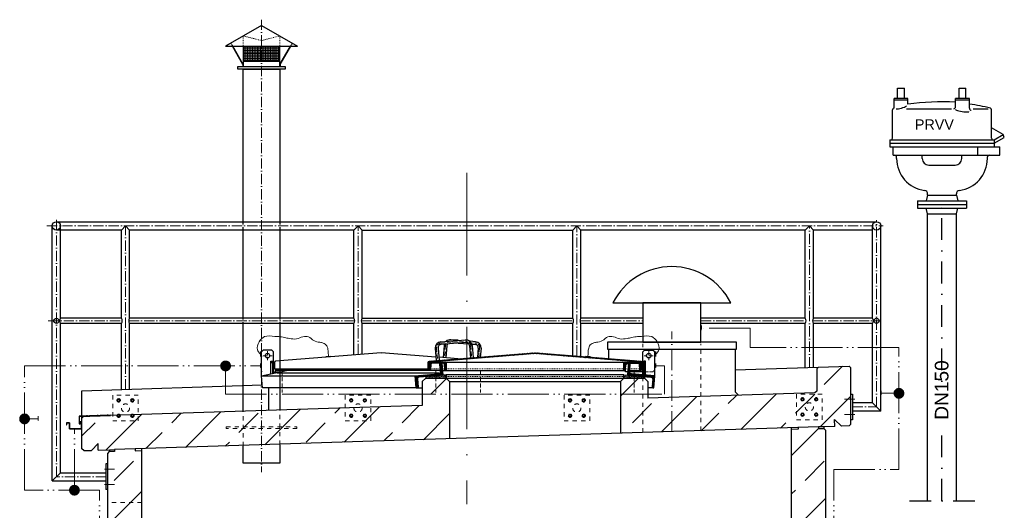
# Model space of a CAD drawing. Header units: millimetres. Extents: x 2605 to 1198744, y 17680 to 73723.
# Tile 401 of 656: x 16794 to 22553, y 55692 to 58561. Entities that reach past the tile are written whole.
import ezdxf

# ---------------------------------------------------------------- set-up
doc = ezdxf.new("R2010")
doc.units = ezdxf.units.MM
for name, pattern in [('ACAD_ISO05W100', [33, 24, -3, 0, -3, 0, -3]), ('ACAD_ISO10W100', [18, 12, -3, 0, -3]), ('DASHDOT', [25.4, 12.7, -6.35, 0, -6.35]), ('JIS_02_1.0', [2, 1, -1])]:
    doc.linetypes.add(name, pattern=pattern)
for name, color, linetype, lineweight in [('Beschriftung', 7, 'Continuous', 9), ('HO1N2-D50', 4, 'Continuous', 18), ('Verz. Rundstahl D_8mm', 6, 'ACAD_ISO05W100', 18)]:
    doc.layers.add(name, color=color, linetype=linetype, lineweight=lineweight)
doc.styles.add('LBB3.5M1000', font='isocp.shx', dxfattribs={"height": 3.5})
pattern_1 = [(45, (-21381.03, 16915), (-224.5064, 224.5064), []), (45, (-21156.52, 16915), (-224.5064, 224.5064), [158.75, -79.375])]

msp = doc.modelspace()

# ---------------------------------------------------------------- hatches: boundary and pattern name
at = {"lineweight": 9}
h = msp.add_hatch(dxfattribs=at)
h.set_pattern_fill('NET', color=253, scale=3.010405)
h.set_pattern_definition([(0, (14857.599, 53086.063), (0, 9.558036), []), (90, (14857.599, 53086.063), (-9.558036, 6e-16), [])])
h.paths.add_polyline_path([(18315.46302, 58406.65644), (18101.36302, 58406.65644), (18101.36302, 58319.04817), (18315.46302, 58319.04817)])
h = msp.add_hatch()
h.set_pattern_fill('ANSI31', color=256)
h.set_pattern_definition([(45, (114070.4197, 111051.6584), (-2.24506403, 2.24506403), [])])
edge = h.paths.add_edge_path()
edge.add_line((19188.41302, 56556.51114), (19188.41302, 56518.81764))
edge.add_line((19188.41302, 56518.81764), (19183.41302, 56518.81764))
edge.add_line((19183.41302, 56518.81764), (19183.41302, 56556.89368))
edge.add_arc((19190.91302, 56556.89368), 7.5, 94.57392126, 180, ccw=False)
edge.add_line((19190.31493, 56564.36979), (19807.81493, 56613.76979))
edge.add_arc((19808.41302, 56606.29368), 7.5, 85.42607874, 94.57392126, ccw=False)
edge.add_line((19809.01111, 56613.76979), (20426.51111, 56564.36979))
edge.add_arc((20425.91302, 56556.89368), 7.5, 0, 85.42607874, ccw=False)
edge.add_line((20433.41302, 56556.89368), (20433.41302, 56518.81764))
edge.add_line((20433.41302, 56518.81764), (20428.41302, 56518.81764))
edge.add_line((20428.41302, 56518.81764), (20428.41302, 56556.51114))
edge.add_arc((20425.91302, 56556.51114), 2.5, 0, 85.389350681)
edge.add_line((20426.11398, 56559.00305), (19809.0159, 56608.76902))
edge.add_arc((19808.41302, 56601.29329), 7.5, 85.389350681, 94.610649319)
edge.add_line((19807.81014, 56608.76902), (19190.71206, 56559.00305))
edge.add_arc((19190.91302, 56556.51114), 2.5, 94.610649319, 180)
at = {"lineweight": 13}
h = msp.add_hatch(dxfattribs=at)
h.set_pattern_fill('ANSI31', color=256, angle=90)
h.set_pattern_definition([(135, (112087.277, 111051.6584), (-2.24506403, -2.24506403), [])])
edge = h.paths.add_edge_path()
edge.add_arc((19206.41302, 56544.31764), 8.5, 90, 176.37147033)
edge.add_line((19197.93006, 56544.85558), (19195.89719, 56512.79867))
edge.add_arc((19191.65571, 56513.06764), 4.25, 270, 356.37147033, ccw=False)
edge.add_line((19191.65571, 56508.81764), (19188.41302, 56508.81764))
edge.add_line((19188.41302, 56508.81764), (19188.41302, 56556.26764))
edge.add_arc((19190.96302, 56556.26764), 2.55, 90, 180, ccw=False)
edge.add_line((19190.96302, 56558.81764), (19285.86302, 56558.81764))
edge.add_arc((19285.86302, 56556.26764), 2.55, 0, 90, ccw=False)
edge.add_line((19288.41302, 56556.26764), (19288.41302, 56508.81764))
edge.add_line((19288.41302, 56508.81764), (19285.17034, 56508.81764))
edge.add_arc((19285.17034, 56513.06764), 4.25, 183.62852967, 270, ccw=False)
edge.add_line((19280.92886, 56512.79867), (19278.89598, 56544.85558))
edge.add_arc((19270.41302, 56544.31764), 8.5, 3.62852967, 90)
edge.add_line((19270.41302, 56552.81764), (19206.41302, 56552.81764))
h = msp.add_hatch(dxfattribs=at)
h.set_pattern_fill('ANSI31', color=256, angle=90)
h.set_pattern_definition([(135, (113227.277, 111051.6584), (-2.24506403, -2.24506403), [])])
edge = h.paths.add_edge_path()
edge.add_arc((20346.41302, 56544.31764), 8.5, 90, 176.37147033)
edge.add_line((20337.93006, 56544.85558), (20335.89719, 56512.79867))
edge.add_arc((20331.65571, 56513.06764), 4.25, 270, 356.37147033, ccw=False)
edge.add_line((20331.65571, 56508.81764), (20328.41302, 56508.81764))
edge.add_line((20328.41302, 56508.81764), (20328.41302, 56556.26764))
edge.add_arc((20330.96302, 56556.26764), 2.55, 90, 180, ccw=False)
edge.add_line((20330.96302, 56558.81764), (20425.86302, 56558.81764))
edge.add_arc((20425.86302, 56556.26764), 2.55, 0, 90, ccw=False)
edge.add_line((20428.41302, 56556.26764), (20428.41302, 56508.81764))
edge.add_line((20428.41302, 56508.81764), (20425.17034, 56508.81764))
edge.add_arc((20425.17034, 56513.06764), 4.25, 183.62852967, 270, ccw=False)
edge.add_line((20420.92886, 56512.79867), (20418.89598, 56544.85558))
edge.add_arc((20410.41302, 56544.31764), 8.5, 3.62852967, 90)
edge.add_line((20410.41302, 56552.81764), (20346.41302, 56552.81764))
h = msp.add_hatch(dxfattribs=at)
h.set_pattern_fill('ANSI33', color=256, scale=50, style=0)
h.set_pattern_definition(pattern_1)
h.paths.add_polyline_path([(17213.46762, 56042.54355), (17168.49102, 56041.09255), (17158.17378, 56050.7649), (17158.17378, 56230.85855), (17167.84613, 56241.1758), (19148.41302, 56305.07147), (19148.41302, 56444.75489), (19168.41302, 56464.75489), (19288.41302, 56464.75489), (19308.41302, 56444.75489), (19308.41302, 56110.12923), (17253.44682, 56043.83333), (17252.15704, 56083.81253)])
h.paths.add_polyline_path([(20308.41302, 56142.39053), (20308.41302, 56444.75489), (20328.41302, 56464.75489), (20448.41302, 56464.75489), (20468.41302, 56444.75489), (20468.41302, 56347.6564), (21445.60445, 56379.18187), (21455.93782, 56389.51524), (21455.93782, 56519.7304), (21466.12949, 56529.92207), (21645.94235, 56535.72307), (21655.93782, 56525.7276), (21655.93782, 56195.86865), (21646.26546, 56185.5514), (21601.28886, 56184.1004), (21560.01988, 56222.78982), (21560.01988, 56182.76901)])
h = msp.add_hatch(dxfattribs=at)
h.set_pattern_fill('ANSI31', color=256, angle=4.763641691)
h.set_pattern_definition([(49.7636417, (106777.6155, 118533.51), (-2.42375146, 2.05086662), [])])
edge = h.paths.add_edge_path()
edge.add_line((19256.77341, 56552.36089), (19262.25441, 56552.81764))
edge.add_line((19262.25441, 56552.81764), (19268.0676, 56483.05944))
edge.add_line((19268.0676, 56483.05944), (19130.54428, 56471.59916))
edge.add_arc((19131.45778, 56460.63716), 11, 94.763641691, 184.763641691)
edge.add_line((19120.49578, 56459.72366), (19124.23283, 56414.8791))
edge.add_arc((19118.75183, 56414.42235), 5.5, -85.236358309, 4.763641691, ccw=False)
edge.add_line((19119.20858, 56408.94135), (19113.72757, 56408.4846))
edge.add_line((19113.72757, 56408.4846), (19107.91439, 56478.2428))
edge.add_line((19107.91439, 56478.2428), (19245.4377, 56489.70307))
edge.add_arc((19244.5242, 56500.66508), 11, 274.763641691, 364.763641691)
edge.add_line((19255.48621, 56501.57858), (19251.74916, 56546.42314))
edge.add_arc((19257.23016, 56546.87989), 5.5, 94.763641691, 184.763641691, ccw=False)
h = msp.add_hatch(dxfattribs=at)
h.set_pattern_fill('ANSI31', color=256, angle=-4.763641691)
h.set_pattern_definition([(40.2363583, (115845.428, 103282.9918), (-2.05086662, 2.42375146), [])])
edge = h.paths.add_edge_path()
edge.add_line((20360.05263, 56552.36089), (20354.57163, 56552.81764))
edge.add_line((20354.57163, 56552.81764), (20348.75845, 56483.05944))
edge.add_line((20348.75845, 56483.05944), (20486.28176, 56471.59916))
edge.add_arc((20485.36826, 56460.63716), 11, -4.763641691, 85.236358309, ccw=False)
edge.add_line((20496.33026, 56459.72366), (20492.59322, 56414.8791))
edge.add_arc((20498.07422, 56414.42235), 5.5, 175.236358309, 265.236358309)
edge.add_line((20497.61747, 56408.94135), (20503.09847, 56408.4846))
edge.add_line((20503.09847, 56408.4846), (20508.91165, 56478.2428))
edge.add_line((20508.91165, 56478.2428), (20371.38834, 56489.70307))
edge.add_arc((20372.30184, 56500.66508), 11, 175.236358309, 265.236358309, ccw=False)
edge.add_line((20361.33984, 56501.57858), (20365.07688, 56546.42314))
edge.add_arc((20359.59588, 56546.87989), 5.5, -4.763641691, 85.236358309)
h = msp.add_hatch()
h.set_pattern_fill('AR-SAND', color=256, scale=0.1)
h.set_pattern_definition([(37.5, (111628.6912, 111043.5957), (-0.16000313, 4.89413237), [0, -3.8608, 0, -4.318, 0, -4.1275]), (7.5, (111628.691, 111043.596), (4.49523283, 7.168251), [0, -2.0828, 0, -3.4798, 0, -1.3335]), (327.5, (111625.567, 111043.5957), (7.9099237, 0.01437185), [0, -1.27, 0, -4.572, 0, -5.969]), (317.5, (111625.567, 111043.596), (7.63556452, 2.22929323), [0, -0.635, 0, -2.9972, 0, -3.429])])
h.paths.add_polyline_path([(19168.41302, 56464.75489), (19288.41302, 56464.75489), (19288.41302, 56484.75489), (19168.41302, 56474.75489)])
h = msp.add_hatch()
h.set_pattern_fill('AR-SAND', color=256, scale=0.1)
h.set_pattern_definition([(37.5, (112788.6912, 111043.5957), (-0.16000313, 4.89413237), [0, -3.8608, 0, -4.318, 0, -4.1275]), (7.5, (112788.691, 111043.596), (4.49523283, 7.168251), [0, -2.0828, 0, -3.4798, 0, -1.3335]), (327.5, (112785.567, 111043.5957), (7.9099237, 0.01437185), [0, -1.27, 0, -4.572, 0, -5.969]), (317.5, (112785.567, 111043.596), (7.63556452, 2.22929323), [0, -0.635, 0, -2.9972, 0, -3.429])])
h.paths.add_polyline_path([(20328.41302, 56464.75489), (20448.41302, 56464.75489), (20448.41302, 56474.75489), (20328.41302, 56484.75489)])
h = msp.add_hatch(dxfattribs=at)
h.set_pattern_fill('ANSI33', color=256, scale=50, style=0)
h.set_pattern_definition(pattern_1)
h.paths.add_polyline_path([(17508.41302, 56042.05367), (17468.65747, 56040.77111), (17468.33502, 56050.76591), (17348.39742, 56046.89656), (17348.71987, 56036.90176), (17318.73547, 56035.93443), (17308.41302, 56024.92375), (17308.41302, 55738.15536), (17508.41302, 55738.15536)])
h.paths.add_polyline_path([(17508.41302, 55738.15536), (17308.41302, 55738.15536), (17308.41302, 53728.15536), (17508.41302, 53728.15536)])
h.paths.add_polyline_path([(17508.41302, 53728.15536), (17308.41302, 53728.15536), (17308.41302, 53249.15536), (17408.41302, 53249.15536), (17408.41302, 53269.32829, -0.4142135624), (17403.41302, 53274.32829, -0.4142135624), (17408.41302, 53279.32829), (17408.41302, 53319.32829, -0.4142135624), (17403.41302, 53324.32829, -1), (17413.41302, 53324.32829, -0.4142135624), (17408.41302, 53319.32829), (17408.41302, 53279.32829, -0.4142135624), (17413.41302, 53274.32829, -0.4142135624), (17408.41302, 53269.32829), (17408.41302, 53249.15536), (17508.41302, 53249.15536)])
h.paths.add_polyline_path([(21508.41302, 56159.70707), (21496.66591, 56170.71992), (21466.68151, 56169.75259), (21466.35906, 56179.74739), (21346.42146, 56175.87804), (21346.74391, 56165.88324), (21308.41302, 56164.64664), (21308.41302, 53917.15536), (21508.41302, 53917.15536)])
h.paths.add_polyline_path([(21508.41302, 53917.15536), (21308.41302, 53917.15536), (21308.41302, 53702.15536), (21508.41302, 53702.15536)])
h.paths.add_polyline_path([(21508.41302, 53702.15536), (21308.41302, 53702.15536), (21308.41302, 53249.15536), (21408.41302, 53249.15536), (21408.41302, 53269.32829, -0.4142135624), (21403.41302, 53274.32829, -0.4142135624), (21408.41302, 53279.32829), (21408.41302, 53319.32829, -0.4142135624), (21403.41302, 53324.32829, -1), (21413.41302, 53324.32829, -0.4142135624), (21408.41302, 53319.32829), (21408.41302, 53279.32829, -0.4142135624), (21413.41302, 53274.32829, -0.4142135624), (21408.41302, 53269.32829), (21408.41302, 53249.15536), (21508.41302, 53249.15536)])
at = {"layer": 'Verz. Rundstahl D_8mm', "ltscale": 10}
h = msp.add_hatch(color=256, dxfattribs=at)
h.dxf.hatch_style = 1
edge = h.paths.add_edge_path()
edge.add_arc((17998.10156, 56536.38809), 28.40085, 0, 360)
h = msp.add_hatch(color=256, dxfattribs=at)
h.dxf.hatch_style = 1
edge = h.paths.add_edge_path()
edge.add_arc((21936.76416, 56376.30403), 28.40085, 0, 360)
h = msp.add_hatch(color=256, dxfattribs=at)
h.dxf.hatch_style = 1
edge = h.paths.add_edge_path()
edge.add_arc((16822.13784, 56226.73895), 28.40085, 0, 360)
h = msp.add_hatch(color=256, dxfattribs=at)
h.dxf.hatch_style = 1
edge = h.paths.add_edge_path()
edge.add_arc((17113.90842, 55809.8813), 28.40085, 0, 360)

# ---------------------------------------------------------------- linework, layer by layer
for p, q in [((18208.41302, 58527.07264), (17997.68468, 58406.65644)), ((18208.41302, 58527.07264), (18419.14137, 58406.65644)), ((17997.68468, 58406.65644), (18419.14137, 58406.65644)), ((18099.55678, 58298.46911), (18037.73545, 58406.65644)), ((18101.36302, 58298.83714), (18039.75199, 58406.65644)), ((18101.36302, 58406.65644), (18101.36302, 58286.24024)), ((18315.46302, 58286.24024), (18315.46302, 58406.65644)), ((18315.46302, 58298.83714), (18377.07405, 58406.65644)), ((18317.26927, 58298.46911), (18379.0906, 58406.65644)), ((18099.55678, 58298.46911), (18099.55678, 58286.24024)), ((18101.36302, 58319.04817), (18315.46302, 58319.04817)), ((18317.26927, 58298.46911), (18317.26927, 58286.24024)), ((21928.41362, 58160.37949), (21968.41332, 58160.37949)), ((21928.41362, 58100.37949), (21928.41362, 58160.37949)), ((21968.41332, 58100.37949), (21968.41332, 58160.37949)), ((22288.41282, 58160.37949), (22328.41332, 58160.37949)), ((22288.41282, 58100.37949), (22288.41282, 58160.37949)), ((22328.41332, 58100.37949), (22328.41332, 58160.37949)), ((21988.41362, 58100.37949), (21908.41402, 58100.37949)), ((21908.41402, 58044.22479), (21908.41402, 58100.37949)), ((21988.41362, 58090.37979), (21908.41402, 58090.37979)), ((21988.41362, 58067.63379), (21988.41362, 58100.37949)), ((22268.41332, 58052.20179), (22268.41332, 58100.37949)), ((22348.41282, 58100.37949), (22268.41332, 58100.37949)), ((22348.41282, 58090.37979), (22268.41332, 58090.37979)), ((22348.41282, 58043.80109), (22348.41282, 58100.37949)), ((21898.41362, 57867.88029), (21898.41362, 58033.53579)), ((21981.59382, 58040.38029), (22244.26862, 58040.38029)), ((22370.75302, 58040.38029), (22459.32362, 58040.38029)), ((22478.41262, 57867.88029), (22478.41262, 58033.53579)), ((22546.45332, 57888.50379), (22478.41262, 57927.78729)), ((22493.41262, 57857.88049), (22546.45332, 57888.50379)), ((22552.94832, 57872.25349), (22546.45332, 57888.50379)), ((21883.41362, 57857.88049), (21883.41362, 57817.88079)), ((21883.41362, 57857.88049), (22493.41262, 57857.88049)), ((21883.41362, 57837.88029), (22493.41262, 57837.88029)), ((22493.41262, 57837.88029), (22552.94832, 57872.25349)), ((22493.41262, 57857.88049), (22493.41262, 57817.88079)), ((21883.41362, 57817.88079), (22526.75462, 57817.88079)), ((21903.41382, 57767.88049), (21903.41382, 57817.88079)), ((21903.41382, 57767.88049), (22526.75462, 57767.88049)), ((22072.86362, 57749.38109), (22072.86362, 57767.88049)), ((22303.96262, 57749.38109), (22303.96262, 57767.88049)), ((22395.98382, 57817.88079), (22395.98382, 57767.88049)), ((22526.75462, 57767.88049), (22526.75462, 57817.88079)), ((21922.86362, 57749.38109), (21922.86362, 57757.88079)), ((22111.86362, 57710.38109), (22264.96262, 57710.38109)), ((22453.96262, 57749.38109), (22453.96262, 57757.88079)), ((22104.26302, 57535.38129), (22095.42062, 57502.38129)), ((22104.26302, 57535.38129), (22104.26302, 57542.21149)), ((22104.26302, 57535.38129), (22272.56302, 57535.38129)), ((22272.56302, 57535.38129), (22272.56302, 57542.21149)), ((22272.56302, 57535.38129), (22281.40482, 57502.38129)), ((22045.91382, 57502.38129), (22045.91302, 57458.38179)), ((22045.91302, 57480.38149), (22330.91232, 57480.38149)), ((22045.91382, 57502.38129), (22330.91302, 57502.38129)), ((22330.91302, 57502.38129), (22330.91232, 57458.38179)), ((22045.91302, 57458.38179), (22330.91232, 57458.38179)), ((22104.26302, 57425.38179), (22095.42062, 57458.38179)), ((22104.26302, 57425.38179), (22272.56302, 57425.38179)), ((22272.56302, 57425.38179), (22281.40482, 57458.38179)), ((17008.17378, 57379.18187), (21805.93782, 57379.18187)), ((16984.02378, 55863.86089), (16984.02378, 57355.03187)), ((17388.52226, 57330.88187), (17008.17378, 57330.88187)), ((17032.32378, 56814.98187), (17032.32378, 57355.03187)), ((17388.52226, 57330.88187), (17412.67226, 57355.03187)), ((17388.52226, 56814.98187), (17388.52226, 57330.88187)), ((17412.67226, 57355.03187), (17436.82226, 57330.88187)), ((18748.52226, 57330.88187), (17436.82226, 57330.88187)), ((17436.82226, 56814.98187), (17436.82226, 57330.88187)), ((18748.52226, 57330.88187), (18772.67226, 57355.03187)), ((18748.52226, 56814.98187), (18748.52226, 57330.88187)), ((18772.67226, 57355.03187), (18796.82226, 57330.88187)), ((18796.82226, 56814.98187), (18796.82226, 57330.88187)), ((18796.82226, 57330.88187), (20028.52226, 57330.88187)), ((20028.52226, 57330.88187), (20052.67226, 57355.03187)), ((20028.52226, 56814.98187), (20028.52226, 57330.88187)), ((20052.67226, 57355.03187), (20076.82226, 57330.88187)), ((21388.52226, 57330.88187), (20076.82226, 57330.88187)), ((20076.82226, 56814.98187), (20076.82226, 57330.88187)), ((21388.52226, 57330.88187), (21412.67226, 57355.03187)), ((21388.52226, 56814.98187), (21388.52226, 57330.88187)), ((21412.67226, 57355.03187), (21436.82226, 57330.88187)), ((21781.78782, 57330.88187), (21436.82226, 57330.88187)), ((21436.82226, 56814.98187), (21436.82226, 57330.88187)), ((21781.78782, 56814.98187), (21781.78782, 57355.03187)), ((21830.08782, 56272.48135), (21830.08782, 57355.03187)), ((20263.83326, 56905.36773), (20952.99278, 56905.36773)), ((17388.52226, 56814.98187), (17032.32378, 56814.98187)), ((18748.52226, 56814.98187), (17436.82226, 56814.98187)), ((18796.82226, 56814.98187), (20028.52226, 56814.98187)), ((20438.41302, 56814.98187), (20076.82226, 56814.98187)), ((21388.52226, 56814.98187), (20778.41302, 56814.98187)), ((21781.78782, 56814.98187), (21436.82226, 56814.98187)), ((17032.32378, 55912.16089), (17032.32378, 56785.08187)), ((17388.52226, 56785.08187), (17032.32378, 56785.08187)), ((17388.52226, 56398.37313), (17388.52226, 56785.08187)), ((18748.52226, 56785.08187), (17436.82226, 56785.08187)), ((17436.82226, 56399.93136), (17436.82226, 56785.08187)), ((18748.52226, 56604.25251), (18748.52226, 56785.08187)), ((18796.82226, 56608.11651), (18796.82226, 56785.08187)), ((20028.52226, 56785.08187), (18796.82226, 56785.08187)), ((20028.52226, 56599.43503), (20028.52226, 56785.08187)), ((20076.82226, 56595.57103), (20076.82226, 56785.08187)), ((20438.41302, 56785.08187), (20076.82226, 56785.08187)), ((21388.52226, 56785.08187), (20778.41302, 56785.08187)), ((21388.52226, 56527.41836), (21388.52226, 56785.08187)), ((21781.78782, 56785.08187), (21436.82226, 56785.08187)), ((21436.82226, 56528.97658), (21436.82226, 56785.08187)), ((21781.78782, 56320.78135), (21781.78782, 56785.08187)), ((19257.71137, 56678.10656), (19401.25277, 56689.58987)), ((19402.52869, 56673.64082), (19258.98729, 56662.15751)), ((19402.52869, 56673.64082), (19258.98729, 56662.15751)), ((19358.41302, 56686.16269), (19315.57328, 56689.58987)), ((19459.11468, 56678.10656), (19428.06389, 56680.59062)), ((18208.41302, 56618.81764), (18218.41302, 56628.81764)), ((18208.41302, 56478.28435), (18208.41302, 56618.81764)), ((18268.41302, 56628.81764), (18218.41302, 56628.81764)), ((18268.41302, 56628.81764), (18278.41302, 56618.81764)), ((18278.41302, 56492.90909), (18278.41302, 56618.81764)), ((18907.81493, 56613.76979), (18290.31493, 56564.36979)), ((19228.78987, 56588.18749), (18909.01111, 56613.76979)), ((19224.69684, 56639.35038), (19230.4385, 56567.57968)), ((19240.64589, 56640.6263), (19246.38754, 56568.8556)), ((19276.8171, 56656.57535), (19271.07544, 56584.80465)), ((19292.76614, 56655.29942), (19287.02449, 56583.52872)), ((19358.41302, 56670.11157), (19420.53029, 56665.14219)), ((19358.41302, 56670.11157), (19420.53029, 56665.14219)), ((19424.0599, 56655.29942), (19429.80156, 56583.52872)), ((19438.71169, 56663.68768), (19457.83875, 56662.15751)), ((19438.71169, 56663.68768), (19457.83875, 56662.15751)), ((19440.00894, 56656.57535), (19445.7506, 56584.80465)), ((19476.18016, 56640.6263), (19471.88166, 56586.89513)), ((19492.1292, 56639.35038), (19488.03617, 56588.18749)), ((20238.41302, 56634.44931), (20238.41302, 56579.41764)), ((20448.41302, 56628.81764), (20438.41302, 56618.81764)), ((20438.41302, 56484.11768), (20438.41302, 56618.81764)), ((20448.41302, 56628.81764), (20498.41302, 56628.81764)), ((20508.41302, 56618.81764), (20498.41302, 56628.81764)), ((20508.41302, 56478.28435), (20508.41302, 56618.81764)), ((20978.41302, 56634.44931), (20978.41302, 56384.75489)), ((18283.41302, 56556.89368), (18283.41302, 56518.81764)), ((19285.86302, 56558.81764), (20330.96302, 56558.81764)), ((18207.91439, 56478.2428), (18354.88295, 56508.81764)), ((18272.41302, 56553.81764), (18262.41302, 56553.81764)), ((18278.41302, 56552.81764), (18283.41302, 56552.81764)), ((18283.41302, 56518.81764), (19183.41302, 56518.81764)), ((18288.41302, 56518.81764), (18288.41302, 56508.81764)), ((19254.88295, 56508.81764), (18288.41302, 56508.81764)), ((18288.41302, 56508.81764), (18291.65571, 56508.81764)), ((19265.92108, 56508.81764), (20338.09794, 56508.81764)), ((20361.94309, 56508.81764), (20428.41302, 56508.81764)), ((20438.41302, 56552.81764), (20433.41302, 56552.81764)), ((20444.41302, 56553.81764), (20454.41302, 56553.81764)), ((20978.41302, 56514.1877), (21645.94235, 56535.72307)), ((21466.12949, 56529.92207), (21455.93782, 56519.7304)), ((21455.93782, 56519.7304), (21455.93782, 56389.51524)), ((21645.94235, 56535.72307), (21655.93782, 56525.7276)), ((21655.93782, 56195.86865), (21655.93782, 56525.7276)), ((18207.91439, 56478.2428), (19107.91439, 56478.2428)), ((18213.72757, 56408.4846), (18207.91439, 56478.2428)), ((19246.86963, 56494.15694), (18299.79609, 56494.15694)), ((19168.41302, 56464.75489), (19148.41302, 56444.75489)), ((19148.41302, 56444.75489), (19148.41302, 56305.07147)), ((19168.41302, 56464.75489), (20448.41302, 56464.75489)), ((19288.41302, 56464.75489), (19308.41302, 56444.75489)), ((19308.41302, 56444.75489), (19308.41302, 56110.12923)), ((19308.41302, 56444.75489), (20308.41302, 56444.75489)), ((20328.41302, 56464.75489), (20308.41302, 56444.75489)), ((20308.41302, 56444.75489), (20308.41302, 56142.39053)), ((20448.41302, 56464.75489), (20468.41302, 56444.75489)), ((20468.41302, 56444.75489), (20468.41302, 56347.6564)), ((17158.17378, 56390.94179), (18212.35537, 56424.95107)), ((17158.17378, 56243.86531), (17158.17378, 56390.94179)), ((19113.72757, 56408.4846), (18213.72757, 56408.4846)), ((18248.41302, 56408.4846), (18248.41302, 56275.00393)), ((19113.72757, 56408.4846), (19148.41302, 56408.4846)), ((20503.09847, 56408.4846), (20468.41302, 56408.4846)), ((20978.41302, 56384.75489), (20998.41302, 56364.75489)), ((21455.93782, 56389.51524), (21445.60445, 56379.18187)), ((21445.60445, 56379.18187), (20468.41302, 56347.6564)), ((21655.93782, 56371.63135), (21665.93782, 56371.63135)), ((21665.93782, 56371.63135), (21665.93782, 56221.63135)), ((19148.41302, 56305.07147), (17262.04211, 56244.21468)), ((21781.78782, 56320.78135), (21665.93782, 56320.78135)), ((21830.08782, 56272.48135), (21665.93782, 56272.48135)), ((21781.78782, 56320.78135), (21830.08782, 56272.48135)), ((17158.17378, 56230.85855), (17167.84613, 56241.1758)), ((17158.17378, 56230.85855), (17158.17378, 56240.86375)), ((17158.17378, 56050.7649), (17158.17378, 56230.85855)), ((17187.937, 56241.82395), (17187.84027, 56244.82239)), ((17189.54916, 56238.37149), (17189.22655, 56248.37159)), ((17190.93544, 56241.92069), (17190.83871, 56244.91913)), ((17249.43907, 56243.80809), (17249.34234, 56246.80653)), ((17251.05123, 56240.35562), (17250.72862, 56250.35573)), ((17252.43751, 56243.90482), (17252.34078, 56246.90326)), ((17310.3704, 56242.26934), (17310.04778, 56252.26945)), ((17311.75667, 56245.81854), (17311.65994, 56248.81698)), ((21561.30966, 56182.81062), (21560.01988, 56222.78982)), ((21560.01988, 56222.78982), (21601.28886, 56184.1004)), ((21665.93782, 56221.63135), (21655.93782, 56221.63135)), ((21466.35906, 56179.74739), (17348.39742, 56046.89656)), ((21308.41302, 53149.15536), (21308.41302, 56174.65184)), ((21346.74391, 56165.88324), (21308.41302, 56164.64664)), ((21346.42146, 56175.87804), (21346.74391, 56165.88324)), ((21496.34346, 56180.71472), (21466.35906, 56179.74739)), ((21466.35906, 56179.74739), (21466.68151, 56169.75259)), ((21466.68151, 56169.75259), (21496.66591, 56170.71992)), ((21561.30966, 56182.81062), (21496.34346, 56180.71472)), ((21496.34346, 56180.71472), (21496.66591, 56170.71992)), ((21508.41302, 56159.70707), (21496.66591, 56170.71992)), ((21508.41302, 53149.15536), (21508.41302, 56159.70707)), ((21646.26546, 56185.5514), (21601.28886, 56184.1004)), ((21655.93782, 56195.86865), (21646.26546, 56185.5514)), ((17168.49102, 56041.09255), (17158.17378, 56050.7649)), ((17168.49102, 56041.09255), (17213.46762, 56042.54355)), ((17252.15704, 56083.81253), (17213.46762, 56042.54355)), ((17253.44682, 56043.83333), (17252.15704, 56083.81253)), ((17253.44682, 56043.83333), (17318.41302, 56045.92923)), ((17318.41302, 56045.92923), (17348.39742, 56046.89656)), ((17318.41302, 56045.92923), (17318.73547, 56035.93443)), ((17348.39742, 56046.89656), (17348.71987, 56036.90176)), ((17468.33502, 56050.76591), (17468.65747, 56040.77111)), ((17468.65747, 56040.77111), (17508.41302, 56042.05367)), ((17508.41302, 53149.15536), (17508.41302, 56052.05888)), ((17308.41302, 56024.92375), (17318.73547, 56035.93443)), ((17308.41302, 53149.15536), (17308.41302, 56024.92375)), ((17348.71987, 56036.90176), (17318.73547, 56035.93443)), ((17308.41302, 55963.01089), (17298.41302, 55963.01089)), ((17298.41302, 55963.01089), (17298.41302, 55813.01089)), ((17032.32378, 55912.16089), (16984.02378, 55863.86089)), ((17032.32378, 55912.16089), (17298.41302, 55912.16089)), ((16984.02378, 55863.86089), (17298.41302, 55863.86089)), ((17308.41302, 55813.01089), (17298.41302, 55813.01089))]:
    msp.add_line(p, q)
at = {"linetype": 'ACAD_ISO10W100', "lineweight": 18, "ltscale": 5}
for p, q in [((18208.41302, 58560.59074), (18208.41302, 55914.38608)), ((17008.17378, 55888.01089), (17008.17378, 57399.64453)), ((21805.93782, 56296.63135), (21805.93782, 57389.18187)), ((16953.30073, 57355.03187), (21844.34705, 57355.03187)), ((17412.67226, 56399.15225), (17412.67226, 57355.03187)), ((18772.67226, 56606.18451), (18772.67226, 57355.03187)), ((20052.67226, 56597.50303), (20052.67226, 57355.03187)), ((21412.67226, 56528.19747), (21412.67226, 57355.03187)), ((16960.90688, 56800.03187), (17393.70597, 56800.03187)), ((17431.63854, 56800.03187), (18753.70597, 56800.03187)), ((18791.63854, 56800.03187), (20033.70597, 56800.03187)), ((20071.63854, 56800.03187), (20438.41302, 56800.03187)), ((20778.41302, 56800.03187), (21393.70597, 56800.03187)), ((21431.63854, 56800.03187), (21830.14705, 56800.03187)), ((21618.79907, 56341.63135), (21677.86021, 56341.63135)), ((21665.93782, 56296.63135), (21805.93782, 56296.63135)), ((21618.79907, 56251.63135), (21677.86021, 56251.63135)), ((17289.43412, 55933.01089), (17348.49527, 55933.01089)), ((17298.41302, 55888.01089), (17008.17378, 55888.01089)), ((17289.43412, 55843.01089), (17348.49527, 55843.01089))]:
    msp.add_line(p, q, dxfattribs=at)
at = {"linetype": 'JIS_02_1.0', "lineweight": 18, "ltscale": 5}
for p, q in [((18101.36302, 58406.65644), (18101.36302, 58465.90121)), ((18101.36302, 58465.90121), (18208.41302, 58438.63229)), ((18208.41302, 58438.63229), (18315.46302, 58465.90121)), ((18315.46302, 58406.65644), (18315.46302, 58465.90121)), ((18001.2657, 58406.65644), (18000.38422, 58408.19904)), ((18028.75828, 58422.36648), (18001.2657, 58406.65644)), ((18037.73545, 58406.65644), (18028.68833, 58422.32651)), ((18039.75199, 58406.65644), (18029.39696, 58424.77775)), ((18377.07405, 58406.65644), (18387.42908, 58424.77775)), ((18379.0906, 58406.65644), (18388.13772, 58422.32651)), ((18388.06777, 58422.36648), (18415.56034, 58406.65644)), ((18415.56034, 58406.65644), (18416.44183, 58408.19904)), ((19188.41302, 56518.81764), (20428.41302, 56518.81764)), ((19168.41302, 56474.75489), (20448.41302, 56474.75489))]:
    msp.add_line(p, q, dxfattribs=at)
at = {"linetype": 'ACAD_ISO10W100', "lineweight": 18, "ltscale": 50}
msp.add_line((19408.41302, 57665.92762), (19408.41302, 55728.73718), dxfattribs=at)
at = {"linetype": 'DASHDOT', "ltscale": 10}
for p, q in [((22188.41302, 55748.62457), (22188.41302, 57480.38149)), ((21999.09583, 55748.62457), (22381.00918, 55748.62457))]:
    msp.add_line(p, q, dxfattribs=at)
at = {"linetype": 'Continuous', "ltscale": 10}
for p, q in [((22104.26302, 55748.62457), (22104.26302, 57425.38179)), ((22272.56302, 55748.62457), (22272.56302, 57425.38179))]:
    msp.add_line(p, q, dxfattribs=at)
at = {"linetype": 'ACAD_ISO10W100', "lineweight": 18, "ltscale": 10}
msp.add_line((20608.41302, 56152.06893), (20608.41302, 56737.10944), dxfattribs=at)
at = {"linetype": 'ACAD_ISO10W100', "lineweight": 18, "ltscale": 2}
for p, q in [((19258.34933, 56670.13203), (19401.89073, 56681.61535)), ((19458.47672, 56670.13203), (19435.12808, 56671.99992)), ((18243.41302, 56622.71026), (18243.41302, 56569.92501)), ((19232.67137, 56639.98834), (19238.41302, 56568.21764)), ((19284.79162, 56655.93738), (19279.04997, 56584.16668)), ((19432.03442, 56655.93738), (19437.77608, 56584.16668)), ((19484.15468, 56639.98834), (19479.95892, 56587.54131)), ((20473.41302, 56622.71026), (20473.41302, 56569.92501)), ((18217.0204, 56596.31764), (18269.80565, 56596.31764)), ((20499.80565, 56596.31764), (20447.0204, 56596.31764)), ((18328.41302, 56506.692), (18328.41302, 56381.80789)), ((19228.41302, 56506.692), (19228.41302, 56381.80789)), ((19488.41302, 56506.692), (19488.41302, 56381.80789)), ((20388.41302, 56506.692), (20388.41302, 56381.80789))]:
    msp.add_line(p, q, dxfattribs=at)
at = {"linetype": 'JIS_02_1.0', "lineweight": 18, "ltscale": 25}
for p, q in [((20438.41302, 56146.5845), (20438.41302, 56664.75489)), ((20778.41302, 56157.55335), (20778.41302, 56664.75489)), ((18101.36302, 56067.96209), (18101.36302, 56268.06614)), ((18315.56699, 56074.87259), (18315.46302, 56274.97329)), ((17508.41302, 55738.15536), (17308.41302, 55738.15536))]:
    msp.add_line(p, q, dxfattribs=at)
at = {"linetype": 'JIS_02_1.0', "lineweight": 18, "ltscale": 2.5}
for p, q in [((20350.40496, 56502.81764), (20361.44309, 56502.81764)), ((20433.41302, 56552.81764), (20410.41302, 56552.81764))]:
    msp.add_line(p, q, dxfattribs=at)
for points in [[(18069.93439, 58286.24024), (18346.89165, 58286.24024), (18346.89165, 58271.18822), (18069.93439, 58271.18822), (18069.93439, 58286.24024)], [(18101.36302, 57362.55788), (18101.36302, 58271.18822), (18315.46302, 58271.18822), (18315.46302, 57362.55788)], [(18101.36302, 56807.55788), (18101.36302, 57347.50586)], [(18315.46302, 57347.50586), (18315.46302, 56807.55788)], [(18101.36302, 56268.06614), (18101.36302, 56792.50586)], [(18315.46302, 56792.50586), (18315.46302, 56274.97329)], [(18262.41302, 56489.58051), (18262.41302, 56563.81764), (18272.41302, 56563.81764), (18272.41302, 56491.66087)], [(19358.41302, 56577.81764), (19244.94438, 56586.89513)], [(18278.41302, 56502.81764), (18326.04187, 56502.81764)], [(20338.09794, 56542.6984), (20349.24206, 56552.81764), (20410.41302, 56552.81764)], [(20350.40496, 56502.81764), (20338.09794, 56502.81764), (20338.09794, 56542.6984)], [(20438.41302, 56502.81764), (20361.44309, 56502.81764)], [(17143.72259, 56201.24264), (17143.72259, 56240.39754), (17325.2787, 56246.25478), (17325.18196, 56249.25322), (17141.14244, 56243.31586), (17141.14244, 56198.54264), (17146.79215, 56198.56339), (17151.42925, 56207.24264), (17148.72925, 56207.24264), (17145.22925, 56201.24264), (17143.72025, 56201.24264)], [(18315.56699, 56074.87259), (18315.46302, 55967.96209), (18101.36302, 55967.96209), (18101.36302, 56067.96209)]]:
    msp.add_lwpolyline(points)
for points in [[(20438.41302, 56674.70861), (20778.41302, 56674.70861), (20778.41302, 56905.36773), (20438.41302, 56905.36773)], [(20231.30517, 56634.44931), (20985.52087, 56634.44931), (20985.52087, 56674.70861), (20231.30517, 56674.70861)], [(20444.41302, 56483.61768), (20454.41302, 56482.78435), (20454.41302, 56563.81764), (20444.41302, 56563.81764)], [(19168.41302, 56464.75489), (19288.41302, 56464.75489), (19288.41302, 56484.75489), (19168.41302, 56474.75489)], [(19288.41302, 56464.75489), (20328.41302, 56464.75489), (20328.41302, 56484.75489), (19288.41302, 56484.75489)], [(20448.41302, 56464.75489), (20328.41302, 56464.75489), (20328.41302, 56484.75489), (20448.41302, 56474.75489)], [(17154.11728, 56168.49657), (17085.51728, 56168.49657), (17085.51728, 56203.49657), (17068.11728, 56203.49657), (17068.11728, 56192.79657), (17068.81728, 56192.79657), (17068.81728, 56202.79657), (17084.81728, 56202.79657), (17084.81728, 56167.79657), (17154.81728, 56167.79657), (17154.81728, 56210.49657), (17144.11728, 56210.49657), (17144.11728, 56201.79657), (17144.81728, 56201.79657), (17144.81728, 56209.79657), (17154.11728, 56209.79657)]]:
    msp.add_lwpolyline(points, close=True)
for points in [[(19188.41302, 56556.51114), (19188.41302, 56518.81764), (19183.41302, 56518.81764), (19183.41302, 56556.89368, -0.3910205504), (19190.31493, 56564.36979), (19807.81493, 56613.76979, -0.039936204), (19809.01111, 56613.76979), (20426.51111, 56564.36979, -0.3910205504), (20433.41302, 56556.89368), (20433.41302, 56518.81764), (20428.41302, 56518.81764), (20428.41302, 56556.51114, 0.3908358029), (20426.11398, 56559.00305), (19809.0159, 56608.76902, 0.0402572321), (19807.81014, 56608.76902), (19190.71206, 56559.00305, 0.3908358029)], [(19206.41302, 56552.81764, 0.3957840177), (19197.93006, 56544.85558), (19195.89719, 56512.79867, -0.3957840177), (19191.65571, 56508.81764), (19188.41302, 56508.81764), (19188.41302, 56556.26764, -0.4142135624), (19190.96302, 56558.81764), (19285.86302, 56558.81764, -0.4142135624), (19288.41302, 56556.26764), (19288.41302, 56508.81764), (19285.17034, 56508.81764, -0.3957840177), (19280.92886, 56512.79867), (19278.89598, 56544.85558, 0.3957840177), (19270.41302, 56552.81764)], [(20346.41302, 56552.81764, 0.3957840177), (20337.93006, 56544.85558), (20335.89719, 56512.79867, -0.3957840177), (20331.65571, 56508.81764), (20328.41302, 56508.81764), (20328.41302, 56556.26764, -0.4142135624), (20330.96302, 56558.81764), (20425.86302, 56558.81764, -0.4142135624), (20428.41302, 56556.26764), (20428.41302, 56508.81764), (20425.17034, 56508.81764, -0.3957840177), (20420.92886, 56512.79867), (20418.89598, 56544.85558, 0.3957840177), (20410.41302, 56552.81764)], [(19256.77341, 56552.36089), (19262.25441, 56552.81764), (19268.0676, 56483.05944), (19130.54428, 56471.59916, 0.4142135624), (19120.49578, 56459.72366), (19124.23283, 56414.8791, -0.4142135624), (19119.20858, 56408.94135), (19113.72757, 56408.4846), (19107.91439, 56478.2428), (19245.4377, 56489.70307, 0.4142135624), (19255.48621, 56501.57858), (19251.74916, 56546.42314, -0.4142135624)], [(20360.05263, 56552.36089), (20354.57163, 56552.81764), (20348.75845, 56483.05944), (20486.28176, 56471.59916, -0.4142135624), (20496.33026, 56459.72366), (20492.59322, 56414.8791, 0.4142135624), (20497.61747, 56408.94135), (20503.09847, 56408.4846), (20508.91165, 56478.2428), (20371.38834, 56489.70307, -0.4142135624), (20361.33984, 56501.57858), (20365.07688, 56546.42314, 0.4142135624)]]:
    msp.add_lwpolyline(points, format="xyb", close=True)
msp.add_lwpolyline([(20438.41302, 56546.82487), (20438.41302, 56546.82487), (20438.41302, 56618.81764), (20448.41302, 56628.81764), (20498.41302, 56628.81764), (20508.41302, 56618.81764), (20508.41302, 56512.81763), (20498.41303, 56502.81764), (20438.41302, 56502.81764)], dxfattribs=at)
at = {"color": 253, "linetype": 'JIS_02_1.0', "lineweight": 9, "ltscale": 25}
for points in [[(17337.67226, 56215.17909), (17487.67226, 56215.17909), (17487.67226, 56365.17909), (17337.67226, 56365.17909)], [(18697.67226, 56215.17909), (18847.67226, 56215.17909), (18847.67226, 56365.17909), (18697.67226, 56365.17909)], [(19977.67226, 56215.17909), (20127.67226, 56215.17909), (20127.67226, 56365.17909), (19977.67226, 56365.17909)], [(21337.67226, 56221.63135), (21487.67226, 56221.63135), (21487.67226, 56371.63135), (21337.67226, 56371.63135)]]:
    msp.add_lwpolyline(points, close=True, dxfattribs=at)
at = {"color": 253, "linetype": 'JIS_02_1.0', "lineweight": 9, "ltscale": 2}
for points in [[(17381.90986, 56335.17909), (17377.12226, 56342.88672), (17368.05345, 56343.17909), (17363.43465, 56335.17909), (17368.22226, 56327.47146), (17377.29106, 56327.17909)], [(17443.43465, 56335.17909), (17448.22226, 56342.88672), (17457.29106, 56343.17909), (17461.90986, 56335.17909), (17457.12226, 56327.47146), (17448.05345, 56327.17909)], [(18741.90986, 56335.17909), (18737.12226, 56342.88672), (18728.05345, 56343.17909), (18723.43465, 56335.17909), (18728.22226, 56327.47146), (18737.29106, 56327.17909)], [(18803.43465, 56335.17909), (18808.22226, 56342.88672), (18817.29106, 56343.17909), (18821.90986, 56335.17909), (18817.12226, 56327.47146), (18808.05345, 56327.17909)], [(20021.90986, 56335.17909), (20017.12226, 56342.88672), (20008.05345, 56343.17909), (20003.43465, 56335.17909), (20008.22226, 56327.47146), (20017.29106, 56327.17909)], [(20083.43465, 56335.17909), (20088.22226, 56342.88672), (20097.29106, 56343.17909), (20101.90986, 56335.17909), (20097.12226, 56327.47146), (20088.05345, 56327.17909)], [(21381.90986, 56341.63135), (21377.12226, 56349.33898), (21368.05345, 56349.63135), (21363.43465, 56341.63135), (21368.22226, 56333.92372), (21377.29106, 56333.63135)], [(21443.43465, 56341.63135), (21448.22226, 56349.33898), (21457.29106, 56349.63135), (21461.90986, 56341.63135), (21457.12226, 56333.92372), (21448.05345, 56333.63135)], [(17381.90986, 56245.17909), (17377.12226, 56237.47146), (17368.05345, 56237.17909), (17363.43465, 56245.17909), (17368.22226, 56252.88672), (17377.29106, 56253.17909)], [(17443.43465, 56245.17909), (17448.22226, 56237.47146), (17457.29106, 56237.17909), (17461.90986, 56245.17909), (17457.12226, 56252.88672), (17448.05345, 56253.17909)], [(18741.90986, 56245.17909), (18737.12226, 56237.47146), (18728.05345, 56237.17909), (18723.43465, 56245.17909), (18728.22226, 56252.88672), (18737.29106, 56253.17909)], [(18803.43465, 56245.17909), (18808.22226, 56237.47146), (18817.29106, 56237.17909), (18821.90986, 56245.17909), (18817.12226, 56252.88672), (18808.05345, 56253.17909)], [(20021.90986, 56245.17909), (20017.12226, 56237.47146), (20008.05345, 56237.17909), (20003.43465, 56245.17909), (20008.22226, 56252.88672), (20017.29106, 56253.17909)], [(20083.43465, 56245.17909), (20088.22226, 56237.47146), (20097.29106, 56237.17909), (20101.90986, 56245.17909), (20097.12226, 56252.88672), (20088.05345, 56253.17909)], [(21381.90986, 56251.63135), (21377.12226, 56243.92372), (21368.05345, 56243.63135), (21363.43465, 56251.63135), (21368.22226, 56259.33898), (21377.29106, 56259.63135)], [(21443.43465, 56251.63135), (21448.22226, 56243.92372), (21457.29106, 56243.63135), (21461.90986, 56251.63135), (21457.12226, 56259.33898), (21448.05345, 56259.63135)]]:
    msp.add_lwpolyline(points, close=True, dxfattribs=at)
at = {"linetype": 'JIS_02_1.0', "lineweight": 18, "ltscale": 25}
msp.add_lwpolyline([(18415.46302, 56169.69382), (18001.36302, 56169.69382), (18001.36302, 56179.69382), (18415.46302, 56179.69382)], close=True, dxfattribs=at)
for centre, radius in [((17008.17378, 57355.03187), 24.15), ((21805.93782, 57355.03187), 24.15), ((17008.17378, 56800.03187), 14.95), ((21805.93782, 56800.03187), 14.95), ((18243.41302, 56596.31764), 13.5), ((20473.41302, 56596.31764), 13.5)]:
    msp.add_circle(centre, radius)
at = {"color": 253, "linetype": 'JIS_02_1.0', "lineweight": 9, "ltscale": 2}
for centre, radius in [((17372.67226, 56335.17909), 10), ((17372.67226, 56335.17909), 5.25), ((17452.67226, 56335.17909), 10), ((17452.67226, 56335.17909), 5.25), ((18732.67226, 56335.17909), 10), ((18732.67226, 56335.17909), 5.25), ((18812.67226, 56335.17909), 10), ((18812.67226, 56335.17909), 5.25), ((20012.67226, 56335.17909), 10), ((20012.67226, 56335.17909), 5.25), ((20092.67226, 56335.17909), 10), ((20092.67226, 56335.17909), 5.25), ((21372.67226, 56341.63135), 10), ((21372.67226, 56341.63135), 5.25), ((21452.67226, 56341.63135), 10), ((21452.67226, 56341.63135), 5.25), ((17372.67226, 56245.17909), 10), ((17372.67226, 56245.17909), 5.25), ((17452.67226, 56245.17909), 10), ((17452.67226, 56245.17909), 5.25), ((18732.67226, 56245.17909), 10), ((18732.67226, 56245.17909), 5.25), ((18812.67226, 56245.17909), 10), ((18812.67226, 56245.17909), 5.25), ((20012.67226, 56245.17909), 10), ((20012.67226, 56245.17909), 5.25), ((20092.67226, 56245.17909), 10), ((20092.67226, 56245.17909), 5.25), ((21372.67226, 56251.63135), 10), ((21372.67226, 56251.63135), 5.25), ((21452.67226, 56251.63135), 10), ((21452.67226, 56251.63135), 5.25)]:
    msp.add_circle(centre, radius, dxfattribs=at)
at = {"linetype": 'JIS_02_1.0', "lineweight": 9, "ltscale": 25}
for centre in [(17412.67226, 56290.17909), (18772.67226, 56290.17909), (20052.67226, 56290.17909), (21412.67226, 56296.63135)]:
    msp.add_circle(centre, 24.15, dxfattribs=at)
for centre, radius, start, end in [((21908.41377, 58033.536), 9.99997, 110.876047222, 180), ((22108.41327, 57509.13139), 571.24857, 110.494002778, 110.876047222), ((22256.1962, 58052.20204), 12.21697, 280.415127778, 0), ((22361.77494, 58043.80106), 13.36197, 180, 257.127755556), ((22468.41237, 58033.536), 9.99997, 0, 69.123952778), ((21888.41382, 57867.8805), 9.99997, 270, 0), ((22488.41232, 57867.8805), 9.99997, 180, 270), ((21912.86376, 57757.88077), 9.99998, 0, 90), ((22463.96238, 57757.88077), 9.99998, 90, 180), ((22111.86326, 57749.38069), 188.99953, 180, 262.4115), ((22111.86326, 57749.38069), 38.9999, 180, 270), ((22264.96288, 57749.38069), 38.9999, 270, 0), ((22264.96288, 57749.38069), 188.99953, 277.5885, 0), ((22084.26333, 57542.21162), 19.99995, 0, 82.4115), ((22292.56281, 57542.21162), 19.99995, 97.5885, 180), ((20608.41302, 56730.71639), 386.31374, 26.878315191, 153.121684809), ((17051.29006, 56800.03187), 24.15, 141.753380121, 218.246619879), ((17369.55597, 56800.03187), 24.15, 321.753380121, 38.246619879), ((17455.78854, 56800.03187), 24.15, 141.753380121, 218.246619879), ((18729.55597, 56800.03187), 24.15, 321.753380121, 38.246619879), ((18815.78854, 56800.03187), 24.15, 141.753380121, 218.246619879), ((20009.55597, 56800.03187), 24.15, 321.753380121, 38.246619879), ((20095.78854, 56800.03187), 24.15, 141.753380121, 218.246619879), ((21369.55597, 56800.03187), 24.15, 321.753380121, 38.246619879), ((21455.78854, 56800.03187), 24.15, 141.753380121, 218.246619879), ((21762.82153, 56800.03187), 24.15, 321.753380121, 38.246619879), ((19260.58219, 56642.22121), 36, 94.57392126, 184.57392126), ((19312.70245, 56653.70452), 36, 85.42607874, 131.682946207), ((19293.76296, 56655.21968), 20, 85.42607874, 87.160294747), ((19404.12359, 56653.70452), 36, 4.57392126, 94.57392126), ((19404.12359, 56653.70452), 20, 4.57392126, 94.57392126), ((19423.06308, 56655.21968), 20, 92.839705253, 94.57392126), ((19456.24385, 56642.22121), 36, 355.42607874, 85.42607874), ((18908.41302, 56606.29368), 7.5, 85.42607874, 94.57392126), ((19260.58219, 56642.22121), 20, 94.57392126, 184.57392126), ((19312.70245, 56653.70452), 36, 163.900279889, 175.42607874), ((19312.70245, 56653.70452), 20, 145.118324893, 175.42607874), ((19456.24385, 56642.22121), 20, 355.42607874, 85.42607874), ((18290.91302, 56556.89368), 7.5, 94.57392126, 180), ((18908.41302, 56601.29329), 7.5, 85.389350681, 94.610649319)]:
    msp.add_arc(centre, radius, start, end)
at = {"linetype": 'ACAD_ISO10W100', "lineweight": 18, "ltscale": 2}
for centre, start, end in [((19404.12359, 56653.70452), 4.57392126, 94.57392126), ((19260.58219, 56642.22121), 94.57392126, 184.57392126), ((19312.70245, 56653.70452), 157.578820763, 175.42607874), ((19456.24385, 56642.22121), 355.42607874, 85.42607874)]:
    msp.add_arc(centre, 28, start, end, dxfattribs=at)
for centre, major_axis, ratio, start_param, end_param in [((21948.41367, 58055.92953), (39.9999, 11.70447), 0.2951871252, 3.8316477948, 5.5797715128), ((22198.41327, 57509.13139), (-999.68604, 0), 0.5714279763, 4.6423097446, 4.9240310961), ((22170.97248, 57509.13139), (-844.69073, 0), 0.6762813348, 4.3480332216, 4.5007468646), ((22307.17008, 58029.35609), (39.2529, -5.73399), 0.1368344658, 3.1415926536, 6.2831853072)]:
    msp.add_ellipse(centre, major_axis=major_axis, ratio=ratio, start_param=start_param, end_param=end_param)
at = {"layer": 'HO1N2-D50', "linetype": 'Continuous'}
for p, q in [((18201.75354, 56620.55538), (18201.75354, 56590.55538)), ((20515.0725, 56620.55538), (20515.0725, 56590.55538)), ((18614.01716, 56594.00261), (18584.1127, 56591.61026)), ((20102.80888, 56594.00261), (20132.71334, 56591.61026))]:
    msp.add_line(p, q, dxfattribs=at)
for points in [[(18201.75354, 56605.55538), (18184.29545, 56631.1673), (18194.38128, 56677.37789), (18226.31984, 56707.62484), (18285.99446, 56709.30522), (18308.68762, 56707.62484), (18343.14762, 56702.58368), (18370.04324, 56696.70233), (18412.90812, 56695.02195), (18450.73009, 56706.78464), (18482.66861, 56706.78464), (18513.76668, 56684.09945), (18549.90765, 56674.85732), (18569.25178, 56670.02738), (18589.31577, 56653.95012), (18597.99154, 56624.81775), (18599.06493, 56592.80644)], [(20515.0725, 56605.55538), (20532.5306, 56631.1673), (20522.44476, 56677.37789), (20490.50621, 56707.62484), (20430.83159, 56709.30522), (20408.13842, 56707.62484), (20373.67842, 56702.58368), (20346.7828, 56696.70233), (20303.91793, 56695.02195), (20266.09595, 56706.78464), (20234.15743, 56706.78464), (20203.05936, 56684.09945), (20166.91839, 56674.85732), (20147.57427, 56670.02738), (20126.53199, 56653.95012), (20121.9613, 56641.14522), (20117.76111, 56592.80644)]]:
    msp.add_spline(points, degree=3, dxfattribs=at)
at = {"layer": 'Verz. Rundstahl D_8mm'}
for p, q in [((20782.66698, 56772.40182), (20782.66698, 56742.40182)), ((18201.75354, 56551.38809), (18201.75354, 56521.38809)), ((20515.0725, 56551.38809), (20515.0725, 56521.38809)), ((21833.45485, 56391.30403), (21833.45485, 56361.30403)), ((16902.04776, 56241.73895), (16902.04776, 56211.73895)), ((17098.90842, 56165.70752), (17128.90842, 56165.70752))]:
    msp.add_line(p, q, dxfattribs=at)
at = {"layer": 'Verz. Rundstahl D_8mm', "ltscale": 10}
for p, q in [((21066.23735, 56757.40182), (20782.66698, 56757.40182)), ((21066.23735, 56643.59659), (21066.23735, 56757.40182)), ((21936.76416, 56643.59659), (21066.23735, 56643.59659)), ((21936.76416, 55930.18577), (21936.76416, 56643.59659)), ((16822.13784, 55809.8813), (16822.13784, 56536.38809)), ((16822.13784, 56536.38809), (18201.75354, 56536.38809)), ((17998.10156, 56536.38809), (17998.10156, 56371.06819)), ((20565.63576, 56536.38809), (20515.0725, 56536.38809)), ((20565.63576, 56371.06819), (20565.63576, 56536.38809)), ((17998.10156, 56371.06819), (20565.63576, 56371.06819)), ((21936.76416, 56376.30403), (21833.45485, 56376.30403)), ((16822.13784, 56226.73895), (16902.04776, 56226.73895)), ((17113.90842, 55809.8813), (17113.90842, 56165.70752)), ((21555.96965, 55419.15941), (21555.96965, 55930.18577)), ((21555.96965, 55930.18577), (21936.76416, 55930.18577)), ((17260.85639, 55809.8813), (16822.13784, 55809.8813)), ((17260.85639, 55419.15941), (17260.85639, 55809.8813))]:
    msp.add_line(p, q, dxfattribs=at)
for centre in [(17998.10156, 56536.38809), (21936.76416, 56376.30403), (16822.13784, 56226.73895), (17113.90842, 55809.8813)]:
    msp.add_circle(centre, 28.40085, dxfattribs=at)

# ---------------------------------------------------------------- next in the draw order: texts
at = {"layer": 'Beschriftung', "insert": (22029.81745, 57978.10994), "char_height": 60, "width": 238.9151104, "attachment_point": 1, "style": 'LBB3.5M1000', "bg_fill": 2}
msp.add_mtext('{\\fArial|b0|i0|c0|p34;\\C256;PRVV}', dxfattribs=at)
at = {"layer": 'Beschriftung', "insert": (22146.29816, 56221.49042), "char_height": 80, "width": 144.484593, "attachment_point": 1, "rotation": 90, "style": 'LBB3.5M1000', "bg_fill": 2}
msp.add_mtext('{\\fArial|b0|i0|c0|p34;DN150}', dxfattribs=at)

doc.saveas('drawing.dxf')
